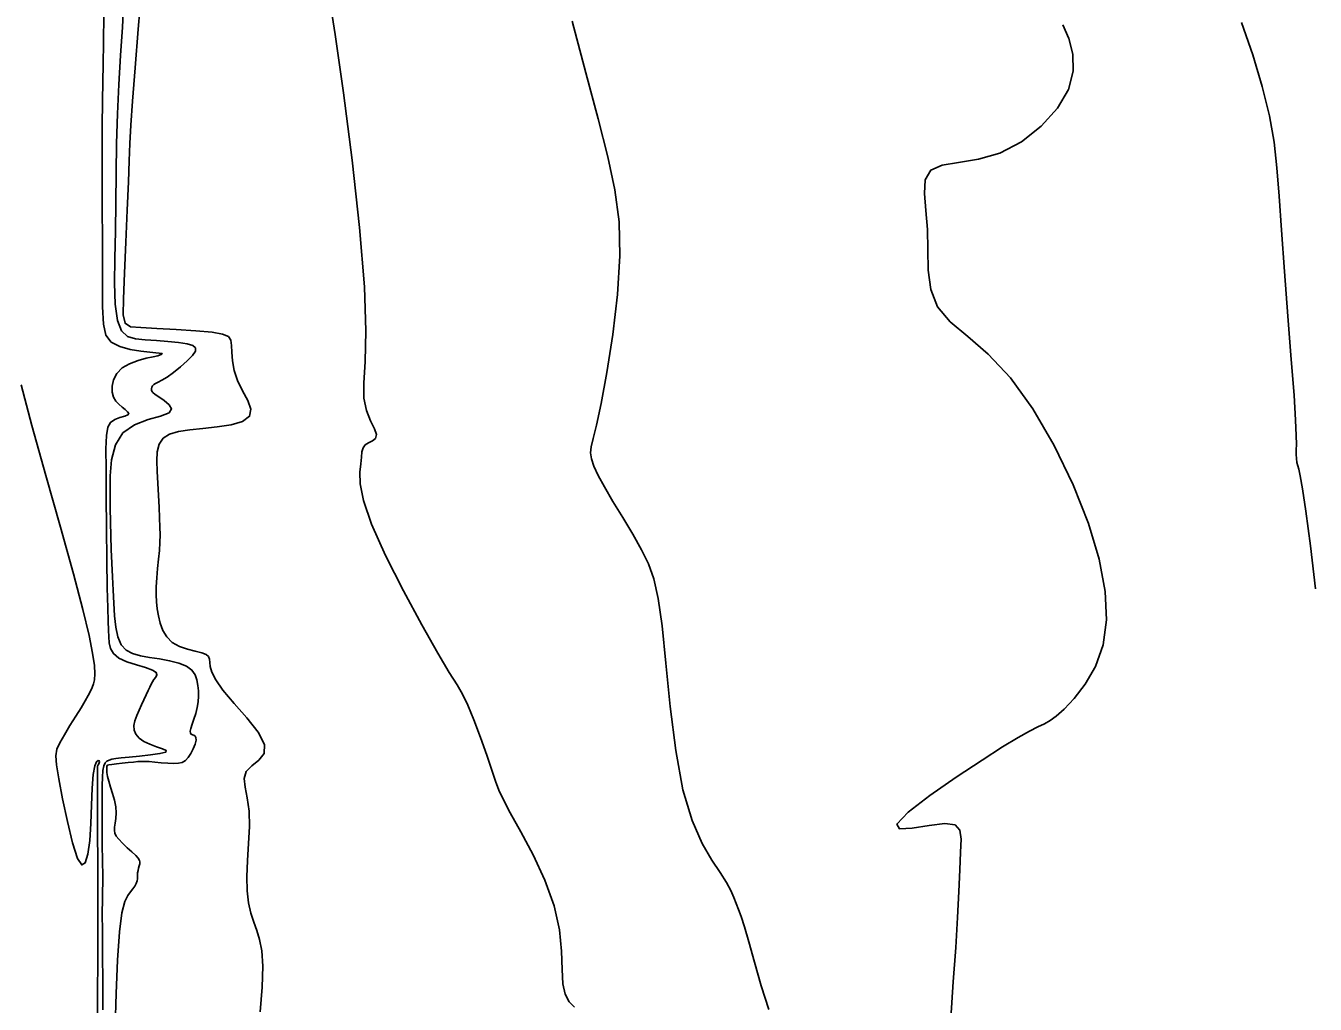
# Model space of a CAD drawing. Extents: x 2566142 to 2571431, y 418755 to 421584.
# Drawn here: x 2569843.1 to 2570054, y 419640.8 to 419800.8 of the extents above; entities that cross this region are included whole.
import ezdxf

# ---------------------------------------------------------------- set-up
doc = ezdxf.new("R2010")
doc.units = 0
doc.layers.add('Contour_ADS_Major', color=7, linetype='Continuous')
doc.layers.add('Contour_ADS_Minor', color=7, linetype='Continuous')

msp = doc.modelspace()

# ---------------------------------------------------------------- linework, layer by layer
at = {"layer": 'Contour_ADS_Major'}
for points in [[(2569855.86, 419802.77), (2569855.84, 419798.07), (2569855.78, 419794.56), (2569855.71, 419791.66), (2569855.65, 419788.55), (2569855.61, 419784.37), (2569855.6, 419778.6), (2569855.62, 419771.86), (2569855.64, 419765.08), (2569855.65, 419759.18), (2569855.65, 419754.88), (2569855.79, 419752.02), (2569856.21, 419750.22), (2569857.07, 419749.11), (2569858.47, 419748.38), (2569860.19, 419747.9), (2569861.92, 419747.61), (2569863.4, 419747.45), (2569864.38, 419747.35), (2569864.94, 419747.3), (2569865.21, 419747.27), (2569865.31, 419747.26), (2569865.36, 419747.24), (2569865.39, 419747.22), (2569865.39, 419747.19), (2569865.36, 419747.15), (2569865.29, 419747.09), (2569865.1, 419747.01), (2569864.68, 419746.89), (2569863.94, 419746.71), (2569862.81, 419746.46), (2569861.46, 419746.1), (2569860.08, 419745.58), (2569858.87, 419744.88), (2569858, 419743.97), (2569857.46, 419742.94), (2569857.22, 419741.89), (2569857.23, 419740.92), (2569857.45, 419740.12), (2569857.83, 419739.47), (2569858.31, 419738.93), (2569858.84, 419738.48), (2569859.35, 419738.08), (2569859.75, 419737.73), (2569859.94, 419737.43), (2569859.8, 419737.19), (2569859.28, 419737), (2569858.51, 419736.78), (2569857.68, 419736.47), (2569856.97, 419735.97), (2569856.52, 419735.18), (2569856.29, 419733.84), (2569856.22, 419731.67), (2569856.24, 419728.39), (2569856.27, 419723.87), (2569856.32, 419718.65), (2569856.37, 419713.44), (2569856.43, 419708.93), (2569856.5, 419705.66), (2569856.56, 419703.46), (2569856.62, 419701.98), (2569856.68, 419700.89), (2569856.76, 419699.91), (2569856.96, 419698.99), (2569857.44, 419698.15), (2569858.3, 419697.42), (2569859.63, 419696.82), (2569861.19, 419696.31), (2569862.69, 419695.86), (2569863.84, 419695.46), (2569864.42, 419695.07), (2569864.54, 419694.69), (2569864.36, 419694.31), (2569864.07, 419693.94), (2569863.82, 419693.56)], [(2570012.73, 419801.02), (2570013.67, 419798.75), (2570014.33, 419796.19), (2570014.42, 419793.4), (2570013.66, 419790.42), (2570011.84, 419787.35), (2570009.17, 419784.41), (2570005.93, 419781.88), (2570002.41, 419780.03), (2569998.9, 419779.01), (2569995.66, 419778.5), (2569992.98, 419778.04), (2569991.11, 419777.21), (2569990.22, 419775.64), (2569990.07, 419773.4), (2569990.3, 419770.64)], [(2569990.3, 419770.64), (2569990.56, 419767.53), (2569990.61, 419764.23), (2569990.69, 419760.9), (2569991.12, 419757.73), (2569992.24, 419754.89), (2569994.31, 419752.44), (2569997.15, 419750.01), (2570000.51, 419747.12), (2570004.15, 419743.29), (2570007.82, 419738.2), (2570011.31, 419732.18), (2570014.41, 419725.76), (2570016.91, 419719.42), (2570018.67, 419713.59), (2570019.64, 419708.34), (2570019.84, 419703.68), (2570019.3, 419699.59), (2570018.06, 419696.07), (2570016.39, 419693.13), (2570014.57, 419690.79), (2570012.92, 419689.06), (2570011.65, 419687.92), (2570010.64, 419687.2), (2570009.7, 419686.68), (2570008.64, 419686.17), (2570007.27, 419685.47), (2570005.41, 419684.42), (2570002.87, 419682.9), (2569999.5, 419680.75), (2569995.29, 419677.96), (2569990.96, 419674.94), (2569987.41, 419672.21), (2569985.55, 419670.28), (2569985.98, 419669.51), (2569988.06, 419669.58), (2569990.85, 419670.02), (2569993.44, 419670.34), (2569995.08, 419670.13), (2569995.86, 419669.29), (2569996.06, 419667.81), (2569995.98, 419665.65), (2569995.85, 419662.79), (2569995.69, 419659.24), (2569995.47, 419654.99), (2569995.19, 419650.06), (2569994.8, 419644.48), (2569994.37, 419638.55)], [(2569863.82, 419693.56), (2569863.6, 419693.15), (2569863.38, 419692.68), (2569863.12, 419692.11), (2569862.79, 419691.41), (2569862.42, 419690.61), (2569862.02, 419689.75), (2569861.62, 419688.88), (2569861.24, 419688.01), (2569860.94, 419687.18), (2569860.79, 419686.38), (2569860.83, 419685.64), (2569861.12, 419684.96), (2569861.65, 419684.35), (2569862.41, 419683.8), (2569863.37, 419683.33), (2569864.46, 419682.93), (2569865.46, 419682.59), (2569866.07, 419682.29), (2569865.99, 419682.03), (2569865.05, 419681.79), (2569863.51, 419681.57), (2569861.71, 419681.38), (2569860.03, 419681.22), (2569858.73, 419681.1), (2569857.82, 419680.99), (2569857.18, 419680.88), (2569856.72, 419680.75), (2569856.36, 419680.56), (2569856.08, 419680.27), (2569855.87, 419679.78), (2569855.73, 419679.03), (2569855.64, 419677.96), (2569855.59, 419676.58), (2569855.57, 419674.9), (2569855.57, 419672.95), (2569855.58, 419670.77), (2569855.59, 419668.54), (2569855.61, 419666.45), (2569855.63, 419664.7), (2569855.66, 419663.44), (2569855.69, 419662.55), (2569855.71, 419661.88), (2569855.71, 419661.26), (2569855.69, 419660.52), (2569855.66, 419659.47), (2569855.63, 419657.92), (2569855.61, 419655.68), (2569855.63, 419652.62), (2569855.66, 419648.85), (2569855.7, 419644.55), (2569855.73, 419639.89)]]:
    msp.add_lwpolyline(points, dxfattribs=at)
at = {"layer": 'Contour_ADS_Minor'}
for points in [[(2569862.03, 419806.67), (2569861.51, 419800.3), (2569860.99, 419793.97), (2569860.56, 419788.53), (2569860.29, 419784.57), (2569860.13, 419781.57), (2569860.02, 419778.75), (2569859.89, 419775.3), (2569859.7, 419770.69), (2569859.48, 419765.45), (2569859.26, 419760.36), (2569859.09, 419756.21), (2569859.04, 419753.56), (2569859.34, 419752.18), (2569860.21, 419751.63), (2569861.91, 419751.48), (2569864.54, 419751.35), (2569867.72, 419751.18), (2569870.9, 419750.97), (2569873.56, 419750.71), (2569875.3, 419750.41), (2569876.25, 419750.01), (2569876.65, 419749.42), (2569876.76, 419748.58), (2569876.81, 419747.44), (2569876.92, 419746.04), (2569877.2, 419744.48), (2569877.74, 419742.82), (2569878.57, 419741.14), (2569879.41, 419739.55), (2569879.91, 419738.12), (2569879.71, 419736.97), (2569878.56, 419736.14), (2569876.68, 419735.6), (2569874.41, 419735.24), (2569872.06, 419735), (2569869.93, 419734.78), (2569868.1, 419734.49), (2569866.63, 419734.06), (2569865.56, 419733.39), (2569864.92, 419732.43), (2569864.61, 419731.18), (2569864.55, 419729.67), (2569864.61, 419727.93), (2569864.71, 419726.01), (2569864.82, 419724.02), (2569864.92, 419722.09), (2569865, 419720.34), (2569865.05, 419718.86), (2569865.07, 419717.56), (2569865.03, 419716.33), (2569864.95, 419715.04), (2569864.82, 419713.6)], [(2569892.6, 419806.39), (2569893.7, 419799.4), (2569895.05, 419789.87), (2569896.46, 419778.88), (2569897.68, 419767.83), (2569898.49, 419758.15), (2569898.73, 419750.93), (2569898.6, 419745.88), (2569898.39, 419742.42), (2569898.4, 419739.93), (2569898.83, 419737.91), (2569899.49, 419736.25), (2569900.13, 419734.94), (2569900.47, 419733.99), (2569900.32, 419733.36), (2569899.82, 419732.95), (2569899.18, 419732.63), (2569898.61, 419732.28), (2569898.26, 419731.8), (2569898.09, 419731.14), (2569898, 419730.28), (2569897.9, 419729.21), (2569897.75, 419727.84), (2569897.79, 419725.94), (2569898.32, 419723.2), (2569899.65, 419719.33), (2569901.95, 419714.2), (2569904.86, 419708.44), (2569907.87, 419702.84)], [(2569859.15, 419805.13), (2569858.91, 419800.61), (2569858.61, 419795.98), (2569858.32, 419791.26), (2569858.08, 419786.45), (2569857.94, 419781.59), (2569857.87, 419776.72), (2569857.83, 419771.91), (2569857.77, 419767.24), (2569857.68, 419762.79), (2569857.63, 419758.73), (2569857.73, 419755.29), (2569858.08, 419752.66), (2569858.76, 419750.97), (2569859.76, 419750.04), (2569861.07, 419749.62), (2569862.65, 419749.46), (2569864.46, 419749.35), (2569866.34, 419749.22), (2569868.07, 419749.06), (2569869.49, 419748.84), (2569870.42, 419748.55), (2569870.86, 419748.15), (2569870.84, 419747.62), (2569870.37, 419746.91), (2569869.52, 419746.03), (2569868.43, 419745.07), (2569867.26, 419744.14), (2569866.2, 419743.38), (2569865.37, 419742.86), (2569864.76, 419742.54), (2569864.33, 419742.34), (2569864.04, 419742.16), (2569863.84, 419741.95), (2569863.71, 419741.72), (2569863.66, 419741.47), (2569863.66, 419741.25), (2569863.72, 419741.06), (2569863.9, 419740.85), (2569864.27, 419740.56), (2569864.88, 419740.15), (2569865.74, 419739.56)], [(2569932.44, 419801.59), (2569934.7, 419793.13), (2569936.69, 419785.64), (2569938.3, 419779.4), (2569939.46, 419773.99), (2569940.13, 419768.8), (2569940.27, 419763.24), (2569939.88, 419756.92), (2569939.1, 419750.33), (2569938.15, 419744.14), (2569937.21, 419739.04), (2569936.46, 419735.53), (2569935.92, 419733.33), (2569935.59, 419731.97), (2569935.49, 419731), (2569935.61, 419730), (2569936, 419728.8), (2569936.69, 419727.31), (2569937.74, 419725.41), (2569939.14, 419723.05), (2569940.74, 419720.4), (2569942.36, 419717.69), (2569943.82, 419715.14), (2569944.96, 419712.84), (2569945.83, 419710.37), (2569946.54, 419707.17), (2569947.16, 419702.68), (2569947.79, 419696.58), (2569948.51, 419689.51), (2569949.42, 419682.32), (2569950.59, 419675.87), (2569952.07, 419670.85), (2569953.71, 419667.12), (2569955.31, 419664.39), (2569956.69, 419662.35), (2569957.71, 419660.72), (2569958.42, 419659.4), (2569958.92, 419658.28), (2569959.31, 419657.29), (2569959.69, 419656.32), (2569960.12, 419655.13), (2569960.66, 419653.45), (2569961.37, 419651), (2569962.3, 419647.67), (2569963.4, 419643.81), (2569964.61, 419639.94)], [(2570041.96, 419801.41), (2570043.79, 419796.1), (2570045.33, 419790.92), (2570046.49, 419786.12), (2570047.25, 419781.81), (2570047.73, 419777.61), (2570048.08, 419772.99), (2570048.45, 419767.44), (2570048.95, 419760.67), (2570049.53, 419753.33), (2570050.08, 419746.29), (2570050.53, 419740.41), (2570050.79, 419736.35), (2570050.9, 419733.84), (2570050.91, 419732.38), (2570050.9, 419731.48), (2570050.9, 419730.73), (2570050.94, 419730.05), (2570051.01, 419729.44), (2570051.13, 419728.89), (2570051.29, 419728.31), (2570051.55, 419727.24), (2570051.93, 419725.13), (2570052.47, 419721.43), (2570053.2, 419715.8), (2570054.03, 419708.76)], [(2569842.35, 419742.12), (2569844.12, 419735.45), (2569846.38, 419727.31), (2569848.77, 419718.84), (2569850.89, 419711.22), (2569852.44, 419705.36), (2569853.45, 419701.14), (2569854.04, 419698.22), (2569854.32, 419696.23), (2569854.41, 419694.85), (2569854.35, 419693.89), (2569854.19, 419693.2), (2569853.95, 419692.62), (2569853.68, 419692.02), (2569853.32, 419691.31), (2569852.83, 419690.43), (2569852.16, 419689.31), (2569851.3, 419687.92), (2569850.33, 419686.39), (2569849.41, 419684.88), (2569848.65, 419683.56), (2569848.18, 419682.51), (2569848, 419681.43), (2569848.11, 419679.94), (2569848.49, 419677.67), (2569849.12, 419674.41), (2569849.91, 419670.68), (2569850.76, 419667.2), (2569851.58, 419664.66), (2569852.27, 419663.6), (2569852.84, 419663.92), (2569853.27, 419665.34), (2569853.57, 419667.59), (2569853.75, 419670.39), (2569853.87, 419673.38), (2569853.97, 419676.17), (2569854.13, 419678.4), (2569854.38, 419679.79), (2569854.67, 419680.47), (2569854.94, 419680.66), (2569855.12, 419680.59), (2569855.17, 419680.46), (2569855.13, 419680.3), (2569855.03, 419680.13), (2569854.92, 419679.96), (2569854.85, 419679.74), (2569854.82, 419679.2), (2569854.81, 419678), (2569854.82, 419675.81), (2569854.83, 419672.47), (2569854.85, 419668.47), (2569854.87, 419664.49), (2569854.89, 419661.19), (2569854.9, 419659.07), (2569854.9, 419657.96), (2569854.91, 419657.52), (2569854.91, 419657.4), (2569854.91, 419657.33), (2569854.9, 419657.23), (2569854.9, 419657.07), (2569854.9, 419656.85), (2569854.9, 419656.44), (2569854.9, 419655.34), (2569854.89, 419652.92), (2569854.86, 419648.57), (2569854.82, 419642.01), (2569854.77, 419634.21)], [(2569865.74, 419739.56), (2569866.54, 419738.87), (2569866.94, 419738.17), (2569866.55, 419737.53), (2569865.16, 419737.01), (2569863.11, 419736.44), (2569860.88, 419735.59), (2569858.98, 419734.26), (2569857.76, 419732.3), (2569857.14, 419729.87), (2569856.93, 419727.21), (2569856.91, 419724.53), (2569856.93, 419722.02), (2569856.96, 419719.67), (2569857, 419717.41), (2569857.06, 419715.19), (2569857.15, 419712.96), (2569857.26, 419710.73), (2569857.38, 419708.53), (2569857.5, 419706.39), (2569857.63, 419704.35), (2569857.83, 419702.49), (2569858.16, 419700.88), (2569858.69, 419699.61), (2569859.5, 419698.72), (2569860.56, 419698.16), (2569861.84, 419697.8), (2569863.33, 419697.54), (2569864.97, 419697.29), (2569866.63, 419696.99), (2569868.16, 419696.61), (2569869.41, 419696.11), (2569870.28, 419695.46), (2569870.81, 419694.69), (2569871.1, 419693.84), (2569871.25, 419692.96), (2569871.33, 419692.07), (2569871.35, 419691.17), (2569871.3, 419690.26), (2569871.14, 419689.32), (2569870.89, 419688.36), (2569870.58, 419687.42), (2569870.29, 419686.59), (2569870.08, 419685.92), (2569870, 419685.45), (2569870.03, 419685.16), (2569870.15, 419684.99), (2569870.35, 419684.89), (2569870.57, 419684.8), (2569870.79, 419684.66), (2569870.93, 419684.41), (2569870.95, 419683.98), (2569870.79, 419683.35), (2569870.5, 419682.59), (2569870.11, 419681.82), (2569869.67, 419681.15), (2569869.21, 419680.67), (2569868.7, 419680.37), (2569868.07, 419680.21), (2569867.29, 419680.17), (2569866.33, 419680.21), (2569865.27, 419680.29), (2569864.23, 419680.4), (2569863.31, 419680.48), (2569862.59, 419680.53), (2569862, 419680.53), (2569861.41, 419680.49), (2569860.71, 419680.42), (2569859.83, 419680.32), (2569858.87, 419680.21), (2569857.94, 419680.1), (2569857.18, 419680.01), (2569856.7, 419679.95), (2569856.46, 419679.88), (2569856.36, 419679.75), (2569856.35, 419679.54), (2569856.35, 419679.19), (2569856.38, 419678.71), (2569856.48, 419678.07), (2569856.66, 419677.27), (2569856.95, 419676.31), (2569857.29, 419675.25), (2569857.6, 419674.16), (2569857.81, 419673.08), (2569857.88, 419672.09), (2569857.84, 419671.19), (2569857.74, 419670.41), (2569857.64, 419669.76), (2569857.6, 419669.23), (2569857.67, 419668.77), (2569857.88, 419668.31), (2569858.3, 419667.78), (2569858.94, 419667.13), (2569859.7, 419666.41), (2569860.46, 419665.71), (2569861.09, 419665.11), (2569861.5, 419664.67), (2569861.71, 419664.34), (2569861.77, 419664.07), (2569861.73, 419663.79), (2569861.65, 419663.45)], [(2569864.82, 419713.6), (2569864.67, 419712.07), (2569864.53, 419710.53), (2569864.43, 419709.09), (2569864.41, 419707.79), (2569864.46, 419706.62), (2569864.59, 419705.49), (2569864.8, 419704.35), (2569865.09, 419703.15), (2569865.53, 419701.96), (2569866.16, 419700.88), (2569867.06, 419699.98), (2569868.24, 419699.33), (2569869.55, 419698.88), (2569870.83, 419698.56), (2569871.88, 419698.29), (2569872.58, 419698.01), (2569872.97, 419697.67), (2569873.14, 419697.25), (2569873.21, 419696.72), (2569873.28, 419696.03), (2569873.53, 419695.1), (2569874.16, 419693.84), (2569875.35, 419692.16), (2569877.19, 419690.02), (2569879.28, 419687.64), (2569881.11, 419685.3), (2569882.15, 419683.28), (2569882.08, 419681.8), (2569881.21, 419680.7), (2569880.06, 419679.79), (2569879.14, 419678.86), (2569878.82, 419677.72), (2569878.97, 419676.3), (2569879.33, 419674.54), (2569879.63, 419672.4), (2569879.68, 419669.87), (2569879.55, 419667.1), (2569879.36, 419664.29), (2569879.25, 419661.66), (2569879.32, 419659.36), (2569879.55, 419657.38), (2569879.92, 419655.68), (2569880.38, 419654.2), (2569880.88, 419652.86), (2569881.35, 419651.41), (2569881.71, 419649.56), (2569881.86, 419647.01), (2569881.76, 419643.59), (2569881.43, 419639.57)], [(2569907.87, 419702.84), (2569910.49, 419698.2), (2569912.37, 419695.08), (2569913.63, 419693.06), (2569914.55, 419691.5), (2569915.41, 419689.74), (2569916.4, 419687.3), (2569917.48, 419684.43), (2569918.5, 419681.55), (2569919.34, 419679.07), (2569919.95, 419677.27), (2569920.49, 419675.82), (2569921.21, 419674.25), (2569922.35, 419672.1), (2569924.05, 419669.02), (2569926.06, 419665.23), (2569928.01, 419661.07), (2569929.53, 419656.88), (2569930.38, 419652.98), (2569930.72, 419649.49), (2569930.81, 419646.51), (2569930.94, 419644.14), (2569931.31, 419642.43), (2569931.95, 419641.22), (2569932.84, 419640.3)], [(2569861.65, 419663.45), (2569861.55, 419663.08), (2569861.46, 419662.69), (2569861.4, 419662.31), (2569861.38, 419661.97), (2569861.38, 419661.65), (2569861.37, 419661.33), (2569861.31, 419660.97), (2569861.17, 419660.57), (2569860.94, 419660.13), (2569860.63, 419659.66), (2569860.25, 419659.17), (2569859.79, 419658.6), (2569859.3, 419657.6), (2569858.83, 419655.75), (2569858.43, 419652.62), (2569858.12, 419648.01), (2569857.9, 419642.55), (2569857.74, 419637.11)]]:
    msp.add_lwpolyline(points, dxfattribs=at)

doc.saveas('drawing.dxf')
